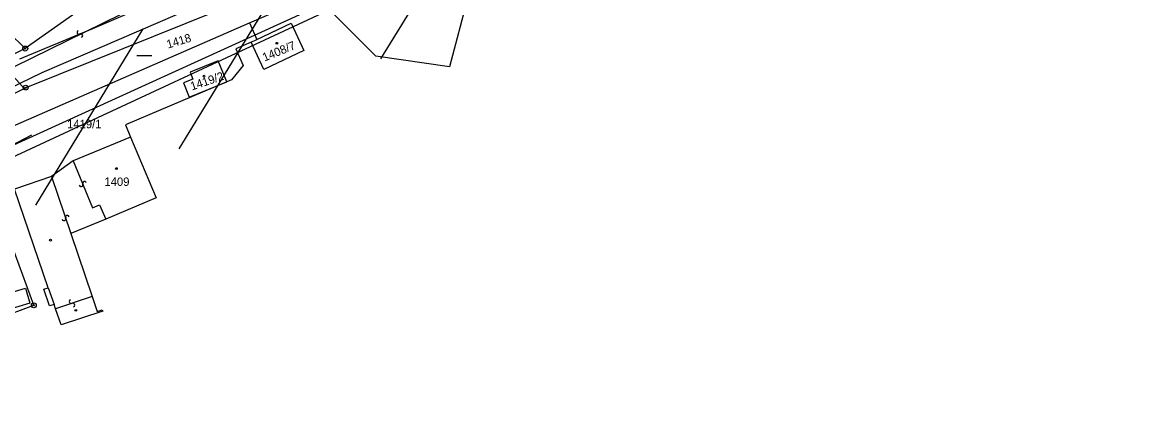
# Model space of a CAD drawing. Extents: x -469926 to -462499, y -1098642 to -1092733.
# Drawn here: x -464375.3 to -464150.8, y -1094984.2 to -1094902.7 of the extents above; entities that cross this region are included whole.
import ezdxf

# ---------------------------------------------------------------- set-up
doc = ezdxf.new("R2010")
doc.units = 0
for name, color, linetype in [('Vrstva 1', 7, 'Continuous'), ('Vrstva 10', 7, 'Continuous'), ('Vrstva 16', 7, 'Continuous'), ('Vrstva 24', 7, 'Continuous'), ('Vrstva 25', 7, 'Continuous'), ('Vrstva 29', 7, 'Continuous'), ('Vrstva 4', 7, 'Continuous'), ('Vrstva 40', 7, 'Continuous'), ('Vrstva 50', 7, 'Continuous'), ('Vrstva 51', 7, 'Continuous'), ('Vrstva 6', 7, 'Continuous'), ('Vrstva 8', 7, 'Continuous')]:
    doc.layers.add(name, color=color, linetype=linetype)

msp = doc.modelspace()

# ---------------------------------------------------------------- linework, layer by layer
at = {"layer": 'Vrstva 1'}
for p, q in [((-464281.58, -1094882.94), (-464289.11, -1094911.67)), ((-464326.47, -1094896.5), (-464374.64, -1094915.88)), ((-464329.45, -1094902.79), (-464316.35, -1094897.08)), ((-464303.99, -1094909.48), (-464316.35, -1094897.08)), ((-464362.91, -1094899.59), (-464374.72, -1094907.97)), ((-464384.63, -1094926.85), (-464329.45, -1094902.79)), ((-464329.45, -1094902.79), (-464328.01, -1094906.17)), ((-464328.01, -1094906.17), (-464321.05, -1094902.88)), ((-464321.05, -1094902.88), (-464318.47, -1094908.39)), ((-464329.16, -1094906.71), (-464328.01, -1094906.17)), ((-464374.72, -1094907.97), (-464405.66, -1094923.49)), ((-464329.16, -1094906.71), (-464332.22, -1094908.05)), ((-464332.22, -1094908.05), (-464330.75, -1094911.41)), ((-464326.56, -1094912.22), (-464329.16, -1094906.71)), ((-464318.47, -1094908.39), (-464326.56, -1094912.22)), ((-464335.82, -1094910.44), (-464341.45, -1094912.75)), ((-464334.07, -1094914.67), (-464335.82, -1094910.44)), ((-464289.11, -1094911.67), (-464303.99, -1094909.48)), ((-464341.45, -1094912.75), (-464340.88, -1094914.14)), ((-464330.75, -1094911.41), (-464333.12, -1094914.27)), ((-464334.07, -1094914.67), (-464354.47, -1094923.35)), ((-464340.88, -1094914.14), (-464342.8, -1094914.93)), ((-464342.8, -1094914.93), (-464341.61, -1094917.82)), ((-464341.61, -1094917.82), (-464334.07, -1094914.67)), ((-464333.12, -1094914.27), (-464334.07, -1094914.67)), ((-464374.64, -1094915.88), (-464386.22, -1094921.73)), ((-464354.47, -1094923.35), (-464353.47, -1094925.84)), ((-464353.47, -1094925.84), (-464365.08, -1094930.68)), ((-464353.47, -1094925.84), (-464348.3, -1094938.14)), ((-464365.08, -1094930.68), (-464369.41, -1094933.81)), ((-464369.41, -1094933.81), (-464376.88, -1094936.38)), ((-464370.07, -1094956.29), (-464376.88, -1094936.38)), ((-464348.3, -1094938.14), (-464358.49, -1094942.41)), ((-464372.99, -1094959.84), (-464378.89, -1094943.62)), ((-464358.49, -1094942.41), (-464365.5, -1094945.36)), ((-464365.5, -1094945.36), (-464361.2, -1094958.07)), ((-464370.98, -1094956.6), (-464370.07, -1094956.29)), ((-464369.8, -1094959.95), (-464370.98, -1094956.6)), ((-464380.28, -1094962.51), (-464372.99, -1094959.84)), ((-464368.92, -1094959.65), (-464369.8, -1094959.95)), ((-464368.61, -1094960.54), (-464368.92, -1094959.65)), ((-464361.2, -1094958.07), (-464360.19, -1094961.07)), ((-464367.5, -1094963.78), (-464368.61, -1094960.54)), ((-464359.1, -1094961.02), (-464367.5, -1094963.78)), ((-464360.19, -1094961.07), (-464359.19, -1094960.73)), ((-464359.19, -1094960.73), (-464359.1, -1094961.02))]:
    msp.add_line(p, q, dxfattribs=at)
at = {"layer": 'Vrstva 10'}
msp.add_lwpolyline([(-463949.92, -1094571.77), (-463961.59, -1094587.74), (-463993.36, -1094626.88), (-464039.11, -1094680.51), (-464049.03, -1094695.48), (-464070.61, -1094712.88), (-464099.75, -1094737.61), (-464130.07, -1094759.6), (-464222.28, -1094822.3), (-464223.79, -1094826.52), (-464253.47, -1094847.87), (-464294.97, -1094871.5), (-464362.91, -1094899.59), (-464374.72, -1094907.97), (-464405.45, -1094923.29), (-464437.25, -1094939.66), (-464484.62, -1094963.62), (-464510.15, -1094974.07)], dxfattribs=at)
at = {"layer": 'Vrstva 16'}
for p, q in [((-464378.5, -1094928.07), (-464306.85, -1094895.37)), ((-464384.71, -1094931.3), (-464373.42, -1094925.43))]:
    msp.add_line(p, q, dxfattribs=at)
at = {"layer": 'Vrstva 24'}
for centre, radius in [((-464374.72, -1094907.97), 0.5), ((-464374.72, -1094907.97), 0.1), ((-464374.64, -1094915.88), 0.5), ((-464374.64, -1094915.88), 0.1), ((-464372.99, -1094959.84), 0.5), ((-464372.99, -1094959.84), 0.1)]:
    msp.add_circle(centre, radius, dxfattribs=at)
at = {"layer": 'Vrstva 25'}
msp.add_line((-464352.2, -1094909.38), (-464349.2, -1094909.38), dxfattribs=at)
for centre in [(-464323.94, -1094906.9), (-464338.64, -1094913.55), (-464356.33, -1094932.22)]:
    msp.add_circle(centre, 0.175, dxfattribs=at)
at = {"layer": 'Vrstva 29'}
for centre in [(-464369.63, -1094946.68), (-464364.53, -1094960.84)]:
    msp.add_circle(centre, 0.175, dxfattribs=at)
at = {"layer": 'Vrstva 4'}
for p, q in [((-464361.11, -1094903.95), (-464296.47, -1094876.07)), ((-464375.81, -1094910.03), (-464361.11, -1094903.95)), ((-464378.01, -1094904.72), (-464374.72, -1094907.97)), ((-464365.08, -1094930.68), (-464361.13, -1094940.12)), ((-464369.41, -1094933.81), (-464365.5, -1094945.36)), ((-464361.13, -1094940.12), (-464359.74, -1094939.54)), ((-464359.74, -1094939.54), (-464358.49, -1094942.41)), ((-464379.19, -1094957.75), (-464374.7, -1094956.39)), ((-464374.7, -1094956.39), (-464373.8, -1094959.38)), ((-464370.07, -1094956.29), (-464368.92, -1094959.65)), ((-464373.8, -1094959.38), (-464378.26, -1094960.75)), ((-464361.2, -1094958.07), (-464368.61, -1094960.54))]:
    msp.add_line(p, q, dxfattribs=at)
at = {"layer": 'Vrstva 40'}
msp.add_line((-464448.01, -1094835.78), (-464374.65, -1094916.3), dxfattribs=at)
at = {"layer": 'Vrstva 51'}
for centre, radius, start, end in [((-464630.86, -1094382.55), 571.15, 289.1906, 296.6051), ((-464363.88, -1094904.69), 0.376, 112.5104, 298.8215), ((-464363.51, -1094905.35), 0.377, 291.8343, 119.4975), ((-464363.47, -1094935.5), 0.377, 195.5543, 23.2175), ((-464362.78, -1094935.21), 0.376, 16.2304, 202.5415), ((-464366.22, -1094942.05), 0.376, 16.2304, 202.5415), ((-464366.92, -1094942.35), 0.377, 195.5543, 23.2175), ((-464365.47, -1094959.1), 0.376, 112.5104, 298.8215), ((-464365.1, -1094959.76), 0.377, 291.8343, 119.4975)]:
    msp.add_arc(centre, radius, start, end, dxfattribs=at)
at = {"layer": 'Vrstva 6'}
for p, q in [((-464371.33, -1094912.8), (-464260.91, -1094865.14)), ((-464280.79, -1094873.72), (-464303, -1094910.07)), ((-464493.74, -1094984.17), (-464265.22, -1094877.71)), ((-464321.05, -1094891.09), (-464343.73, -1094928.23)), ((-464350.97, -1094904.01), (-464372.69, -1094939.58)), ((-464505.29, -1094978.16), (-464371.33, -1094912.8))]:
    msp.add_line(p, q, dxfattribs=at)
at = {"layer": 'Vrstva 8'}
msp.add_line((-464429.96, -1094937.7), (-464355.53, -1094901.08), dxfattribs=at)

# ---------------------------------------------------------------- texts
at = {"layer": 'Vrstva 50'}
for s, rotation, p in [('1418', 16.848, (-464345.92, -1094907.99)), ('1408/7', 22.284, (-464326.44, -1094910.62)), ('1419/2', 18.621, (-464341.08, -1094916.45))]:
    msp.add_text(s, height=1.7, rotation=rotation, dxfattribs=at).set_placement(p)
for s, p in [('1419/1', (-464366.29, -1094924.07)), ('1409', (-464358.75, -1094935.72))]:
    msp.add_text(s, height=1.7, dxfattribs=at).set_placement(p)

doc.saveas('drawing.dxf')
